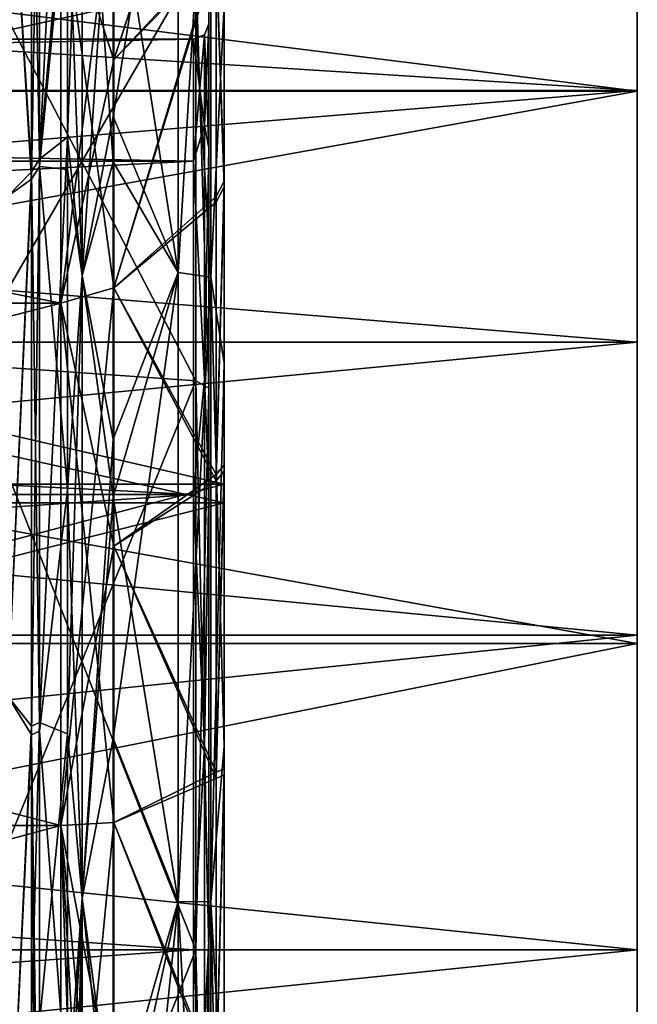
# Model space of a CAD drawing. Header units: millimetres. Extents: x -122 to 122, y -98 to 94.
# Tile 499 of 533: x 102 to 122, y -2 to 30. Entities that reach past the tile are written whole.
import ezdxf

# ---------------------------------------------------------------- set-up
doc = ezdxf.new("R2010")
doc.units = ezdxf.units.MM
doc.header["$LTSCALE"] = 26.699852
for name, color, linetype in [('1015', 7, 'CONTINUOUS'), ('1017', 7, 'CONTINUOUS'), ('1117', 7, 'CONTINUOUS'), ('1118', 7, 'CONTINUOUS'), ('1119', 7, 'CONTINUOUS'), ('1120', 7, 'CONTINUOUS'), ('1133', 7, 'CONTINUOUS'), ('1134', 7, 'CONTINUOUS'), ('1137', 7, 'CONTINUOUS'), ('1138', 7, 'CONTINUOUS'), ('1144', 7, 'CONTINUOUS'), ('1145', 7, 'CONTINUOUS'), ('1228', 7, 'CONTINUOUS'), ('1233', 7, 'CONTINUOUS'), ('1252', 7, 'CONTINUOUS'), ('1350', 7, 'CONTINUOUS'), ('1351', 7, 'CONTINUOUS'), ('1736', 7, 'CONTINUOUS'), ('1737', 7, 'CONTINUOUS'), ('4178', 7, 'CONTINUOUS'), ('4179', 7, 'CONTINUOUS'), ('4182', 7, 'CONTINUOUS'), ('4183', 7, 'CONTINUOUS'), ('4189', 7, 'CONTINUOUS'), ('4190', 7, 'CONTINUOUS'), ('4273', 7, 'CONTINUOUS'), ('4278', 7, 'CONTINUOUS'), ('4297', 7, 'CONTINUOUS'), ('4395', 7, 'CONTINUOUS'), ('4396', 7, 'CONTINUOUS'), ('4781', 7, 'CONTINUOUS'), ('4782', 7, 'CONTINUOUS'), ('4790', 7, 'CONTINUOUS'), ('4791', 7, 'CONTINUOUS'), ('4792', 7, 'CONTINUOUS'), ('4793', 7, 'CONTINUOUS'), ('4794', 7, 'CONTINUOUS'), ('967', 7, 'CONTINUOUS'), ('968', 7, 'CONTINUOUS'), ('969', 7, 'CONTINUOUS')]:
    doc.layers.add(name, color=color, linetype=linetype)

msp = doc.modelspace()

# ---------------------------------------------------------------- linework, layer by layer
at = {"layer": '1015', "color": 250, "linetype": 'Continuous', "true_color": 0x323232}
for points in [[(100, 19.125, -33.125), (100, 33.125, -19.125), (107.57, 18.593, -32.204), (100, 19.125, -33.125)], [(107.57, 18.593, -32.204), (100, 33.125, -19.125), (107.57, 32.204, -18.593), (107.57, 18.593, -32.204)], [(100, 0, -38.25), (100, 19.125, -33.125), (107.57, 0, -37.186), (100, 0, -38.25)], [(107.57, 0, -37.186), (100, 19.125, -33.125), (107.57, 18.593, -32.204), (107.57, 0, -37.186)], [(100, -19.125, -33.125), (100, 0, -38.25), (107.57, -18.593, -32.204), (100, -19.125, -33.125)], [(107.57, -18.593, -32.204), (100, 0, -38.25), (107.57, 0, -37.186), (107.57, -18.593, -32.204)]]:
    msp.add_3dface(points, dxfattribs=at)
at = {"layer": '1017', "color": 250, "linetype": 'Continuous', "true_color": 0x323232}
for points in [[(100, 33.125, 19.125), (100, 19.125, 33.125), (107.57, 32.204, 18.593), (100, 33.125, 19.125)], [(107.57, 32.204, 18.593), (100, 19.125, 33.125), (107.57, 18.593, 32.204), (107.57, 32.204, 18.593)], [(100, 19.125, 33.125), (100, 0, 38.25), (107.57, 18.593, 32.204), (100, 19.125, 33.125)], [(107.57, 18.593, 32.204), (100, 0, 38.25), (107.57, 0, 37.186), (107.57, 18.593, 32.204)], [(100, 0, 38.25), (100, -19.125, 33.125), (107.57, 0, 37.186), (100, 0, 38.25)], [(107.57, 0, 37.186), (100, -19.125, 33.125), (107.57, -18.593, 32.204), (107.57, 0, 37.186)]]:
    msp.add_3dface(points, dxfattribs=at)
at = {"layer": '1117', "color": 250, "linetype": 'Continuous', "true_color": 0x323232}
for points in [[(108, 18.347, 31.774), (108, 31.777, 18.342), (107.57, 32.204, 18.593), (108, 18.347, 31.774)], [(108, 18.347, 31.774), (107.57, 32.204, 18.593), (107.57, 18.593, 32.204), (108, 18.347, 31.774)], [(108, 18.347, 31.774), (107.57, 18.593, 32.204), (107.57, 0, 37.186), (108, 18.347, 31.774)], [(108, 0, 36.691), (108, 18.347, 31.774), (107.57, 0, 37.186), (108, 0, 36.691)], [(108, -18.347, 31.774), (108, 0, 36.691), (107.57, -18.593, 32.204), (108, -18.347, 31.774)], [(108, 0, 36.691), (107.57, 0, 37.186), (107.57, -18.593, 32.204), (108, 0, 36.691)]]:
    msp.add_3dface(points, dxfattribs=at)
at = {"layer": '1118', "color": 250, "linetype": 'Continuous', "true_color": 0x323232}
for points in [[(108, 31.777, -18.342), (108, 18.347, -31.774), (107.57, 32.204, -18.593), (108, 31.777, -18.342)], [(108, 18.347, -31.774), (107.57, 18.593, -32.204), (107.57, 32.204, -18.593), (108, 18.347, -31.774)], [(108, 18.347, -31.774), (108, 0, -36.691), (107.57, 18.593, -32.204), (108, 18.347, -31.774)], [(108, 0, -36.691), (107.57, 0, -37.186), (107.57, 18.593, -32.204), (108, 0, -36.691)], [(108, 0, -36.691), (108, -18.347, -31.774), (107.57, 0, -37.186), (108, 0, -36.691)], [(108, -18.347, -31.774), (107.57, -18.593, -32.204), (107.57, 0, -37.186), (108, -18.347, -31.774)]]:
    msp.add_3dface(points, dxfattribs=at)
at = {"layer": '1119', "color": 250, "linetype": 'Continuous', "true_color": 0x323232}
for points in [[(108, 30.25), (108, 26.199, 15.122), (107.854, 29.896), (108, 30.25)], [(107.5, 29.75), (107.854, 29.896), (107.854, 26.936, 12.972), (107.5, 29.75)], [(107.5, 25.764, 14.875), (107.5, 29.75), (107.854, 26.936, 12.972), (107.5, 25.764, 14.875)], [(107.854, 29.896), (108, 26.199, 15.122), (107.854, 26.936, 12.972), (107.854, 29.896)], [(107.5, 25.764, 14.875), (107.854, 26.936, 12.972), (107.854, 18.64, 23.374), (107.5, 25.764, 14.875)], [(107.854, 26.936, 12.972), (108, 26.199, 15.122), (107.854, 18.64, 23.374), (107.854, 26.936, 12.972)], [(108, 26.199, 15.122), (108, 15.127, 26.196), (107.854, 18.64, 23.374), (108, 26.199, 15.122)], [(107.5, 14.875, 25.764), (107.5, 25.764, 14.875), (107.854, 18.64, 23.374), (107.5, 14.875, 25.764)], [(107.5, 14.875, 25.764), (107.854, 18.64, 23.374), (107.854, 6.653, 29.147), (107.5, 14.875, 25.764)], [(107.854, 18.64, 23.374), (108, 15.127, 26.196), (107.854, 6.653, 29.147), (107.854, 18.64, 23.374)], [(108, 15.127, 26.196), (108, 0, 30.25), (107.854, 6.653, 29.147), (108, 15.127, 26.196)], [(107.5, 0, 29.75), (107.5, 14.875, 25.764), (107.854, 6.653, 29.147), (107.5, 0, 29.75)], [(107.5, 0, 29.75), (107.854, 6.653, 29.147), (107.854, -6.653, 29.147), (107.5, 0, 29.75)], [(107.854, 6.653, 29.147), (108, 0, 30.25), (107.854, -6.653, 29.147), (107.854, 6.653, 29.147)], [(107.5, -14.875, 25.764), (107.5, 0, 29.75), (107.854, -6.653, 29.147), (107.5, -14.875, 25.764)], [(108, 0, 30.25), (108, -15.127, 26.196), (107.854, -6.653, 29.147), (108, 0, 30.25)]]:
    msp.add_3dface(points, dxfattribs=at)
at = {"layer": '1120', "color": 250, "linetype": 'Continuous', "true_color": 0x323232}
for points in [[(108, 26.199, -15.122), (108, 30.25), (107.854, 26.936, -12.972), (108, 26.199, -15.122)], [(107.854, 26.936, -12.972), (108, 30.25), (107.854, 29.896), (107.854, 26.936, -12.972)], [(107.5, 29.75), (107.5, 25.764, -14.875), (107.854, 29.896), (107.5, 29.75)], [(107.5, 25.764, -14.875), (107.854, 26.936, -12.972), (107.854, 29.896), (107.5, 25.764, -14.875)], [(107.5, 25.764, -14.875), (107.854, 18.64, -23.374), (107.854, 26.936, -12.972), (107.5, 25.764, -14.875)], [(107.854, 18.64, -23.374), (108, 26.199, -15.122), (107.854, 26.936, -12.972), (107.854, 18.64, -23.374)], [(108, 15.127, -26.196), (108, 26.199, -15.122), (107.854, 18.64, -23.374), (108, 15.127, -26.196)], [(107.5, 25.764, -14.875), (107.5, 14.875, -25.764), (107.854, 18.64, -23.374), (107.5, 25.764, -14.875)], [(107.5, 14.875, -25.764), (107.854, 6.653, -29.147), (107.854, 18.64, -23.374), (107.5, 14.875, -25.764)], [(107.854, 6.653, -29.147), (108, 15.127, -26.196), (107.854, 18.64, -23.374), (107.854, 6.653, -29.147)], [(108, 0, -30.25), (108, 15.127, -26.196), (107.854, 6.653, -29.147), (108, 0, -30.25)], [(107.5, 14.875, -25.764), (107.5, 0, -29.75), (107.854, 6.653, -29.147), (107.5, 14.875, -25.764)], [(107.5, 0, -29.75), (107.854, -6.653, -29.147), (107.854, 6.653, -29.147), (107.5, 0, -29.75)], [(107.854, -6.653, -29.147), (108, 0, -30.25), (107.854, 6.653, -29.147), (107.854, -6.653, -29.147)], [(107.5, 0, -29.75), (107.5, -14.875, -25.764), (107.854, -6.653, -29.147), (107.5, 0, -29.75)], [(108, -15.127, -26.196), (108, 0, -30.25), (107.854, -6.653, -29.147), (108, -15.127, -26.196)]]:
    msp.add_3dface(points, dxfattribs=at)
at = {"layer": '1133', "color": 250, "linetype": 'Continuous', "true_color": 0x323232}
for points in [[(103.16, 21.125, -36.59), (103.16, 34.389, -24.545), (36.84, 21.125, -36.59), (103.16, 21.125, -36.59)], [(36.84, 21.125, -36.59), (103.16, 34.389, -24.545), (36.84, 34.389, -24.545), (36.84, 21.125, -36.59)], [(103.16, 4.062, -42.054), (103.16, 21.125, -36.59), (36.84, 4.062, -42.054), (103.16, 4.062, -42.054)], [(36.84, 4.062, -42.054), (103.16, 21.125, -36.59), (36.84, 21.125, -36.59), (36.84, 4.062, -42.054)], [(103.16, -13.732, -39.956), (103.16, 4.062, -42.054), (36.84, -13.732, -39.956), (103.16, -13.732, -39.956)], [(36.84, -13.732, -39.956), (103.16, 4.062, -42.054), (36.84, 4.062, -42.054), (36.84, -13.732, -39.956)]]:
    msp.add_3dface(points, dxfattribs=at)
at = {"layer": '1134', "color": 250, "linetype": 'Continuous', "true_color": 0x323232}
for points in [[(108.5, 30.876, -53.476), (108.5, 41.243, -45.957), (108.5, 25.11, -43.279), (108.5, 30.876, -53.476)], [(108.5, 25.11, -43.279), (108.5, 41.243, -45.957), (108.5, 33.342, -37.308), (108.5, 25.11, -43.279)], [(108.5, 19.181, -58.695), (108.5, 30.876, -53.476), (108.5, 15.844, -47.461), (108.5, 19.181, -58.695)], [(108.5, 15.844, -47.461), (108.5, 30.876, -53.476), (108.5, 25.11, -43.279), (108.5, 15.844, -47.461)], [(108.5, 6.661, -61.39), (108.5, 19.181, -58.695), (108.5, 5.92, -49.684), (108.5, 6.661, -61.39)], [(108.5, 5.92, -49.684), (108.5, 19.181, -58.695), (108.5, 15.844, -47.461), (108.5, 5.92, -49.684)], [(108.5, -6.145, -61.443), (108.5, 6.661, -61.39), (108.5, -4.235, -49.856), (108.5, -6.145, -61.443)], [(108.5, -4.235, -49.856), (108.5, 6.661, -61.39), (108.5, 5.92, -49.684), (108.5, -4.235, -49.856)]]:
    msp.add_3dface(points, dxfattribs=at)
at = {"layer": '1137', "color": 250, "linetype": 'Continuous', "true_color": 0x323232}
for points in [[(107, 40.251, -48.79), (107, 22.128, -59.253), (104.874, 35.825, -52.126), (107, 40.251, -48.79)], [(104.874, 35.825, -52.126), (107, 22.128, -59.253), (104.874, 25.741, -57.775), (104.874, 35.825, -52.126)], [(104.874, 25.741, -57.775), (107, 22.128, -59.253), (104.874, 14.802, -61.494), (104.874, 25.741, -57.775)], [(107, 22.128, -59.253), (107, 1.583, -63.23), (104.874, 14.802, -61.494), (107, 22.128, -59.253)], [(104.874, 14.802, -61.494), (107, 1.583, -63.23), (104.874, -5.88, -62.976), (104.874, 14.802, -61.494)], [(107, 1.583, -63.23), (107, -19.136, -60.286), (104.874, -5.88, -62.976), (107, 1.583, -63.23)]]:
    msp.add_3dface(points, dxfattribs=at)
at = {"layer": '1138', "color": 250, "linetype": 'Continuous', "true_color": 0x323232}
for points in [[(102.465, 25.588, -44.604), (102.465, 40.351, -31.875), (103.38, 35.13, -50.942), (102.465, 25.588, -44.604)], [(103.38, 25.492, -56.386), (102.465, 25.588, -44.604), (103.38, 35.13, -50.942), (103.38, 25.492, -56.386)], [(102.465, 7.147, -50.923), (102.465, 25.588, -44.604), (103.38, 15.042, -60.025), (102.465, 7.147, -50.923)], [(103.38, 15.042, -60.025), (102.465, 25.588, -44.604), (103.38, 25.492, -56.386), (103.38, 15.042, -60.025)], [(103.38, -4.961, -61.682), (102.465, 7.147, -50.923), (103.38, 15.042, -60.025), (103.38, -4.961, -61.682)], [(102.465, -12.322, -49.924), (102.465, 7.147, -50.923), (103.38, -4.961, -61.682), (102.465, -12.322, -49.924)]]:
    msp.add_3dface(points, dxfattribs=at)
at = {"layer": '1144', "color": 250, "linetype": 'Continuous', "true_color": 0x323232}
for points in [[(108.232, 32.675, -36.564), (108.232, 39.385, -29.213), (104.892, 29.075, -32.019), (108.232, 32.675, -36.564)], [(104.892, 29.075, -32.019), (108.232, 39.385, -29.213), (104.892, 35.203, -25.126), (104.892, 29.075, -32.019)], [(108.232, 24.608, -42.414), (108.232, 32.675, -36.564), (104.892, 21.625, -37.456), (108.232, 24.608, -42.414)], [(104.892, 21.625, -37.456), (108.232, 32.675, -36.564), (104.892, 29.075, -32.019), (104.892, 21.625, -37.456)], [(108.232, 15.528, -46.512), (108.232, 24.608, -42.414), (104.892, 21.625, -37.456), (108.232, 15.528, -46.512)], [(104.892, 13.191, -41.189), (108.232, 15.528, -46.512), (104.892, 21.625, -37.456), (104.892, 13.191, -41.189)], [(108.232, 5.804, -48.691), (108.232, 15.528, -46.512), (104.892, 13.191, -41.189), (108.232, 5.804, -48.691)], [(104.892, 4.158, -43.05), (108.232, 5.804, -48.691), (104.892, 13.191, -41.189), (104.892, 4.158, -43.05)], [(108.232, -4.147, -48.86), (108.232, 5.804, -48.691), (104.892, 4.158, -43.05), (108.232, -4.147, -48.86)], [(104.892, -5.065, -42.952), (108.232, -4.147, -48.86), (104.892, 4.158, -43.05), (104.892, -5.065, -42.952)]]:
    msp.add_3dface(points, dxfattribs=at)
at = {"layer": '1145', "color": 250, "linetype": 'Continuous', "true_color": 0x323232}
for points in [[(102.205, 25.177, -43.887), (101.427, 37.899, -31.452), (102.205, 39.705, -31.362), (102.205, 25.177, -43.887)], [(101.427, 24.625, -42.652), (101.427, 37.899, -31.452), (102.205, 25.177, -43.887), (101.427, 24.625, -42.652)], [(101.427, 8.289, -48.547), (101.427, 24.625, -42.652), (102.205, 25.177, -43.887), (101.427, 8.289, -48.547)], [(102.205, 7.032, -50.105), (101.427, 8.289, -48.547), (102.205, 25.177, -43.887), (102.205, 7.032, -50.105)], [(101.427, -9.078, -48.406), (101.427, 8.289, -48.547), (102.205, 7.032, -50.105), (101.427, -9.078, -48.406)], [(102.205, -12.124, -49.122), (101.427, -9.078, -48.406), (102.205, 7.032, -50.105), (102.205, -12.124, -49.122)]]:
    msp.add_3dface(points, dxfattribs=at)
at = {"layer": '1228', "color": 250, "linetype": 'Continuous', "true_color": 0x323232}
for points in [[(102.465, 40.351, -31.875), (102.465, 25.588, -44.604), (102.205, 25.177, -43.887), (102.465, 40.351, -31.875)], [(102.465, 40.351, -31.875), (102.205, 25.177, -43.887), (102.205, 39.705, -31.362), (102.465, 40.351, -31.875)], [(102.465, 25.588, -44.604), (102.465, 7.147, -50.923), (102.205, 7.032, -50.105), (102.465, 25.588, -44.604)], [(102.465, 25.588, -44.604), (102.205, 7.032, -50.105), (102.205, 25.177, -43.887), (102.465, 25.588, -44.604)], [(102.465, 7.147, -50.923), (102.465, -12.322, -49.924), (102.205, 7.032, -50.105), (102.465, 7.147, -50.923)], [(102.205, 7.032, -50.105), (102.465, -12.322, -49.924), (102.38, -12.219, -49.509), (102.205, 7.032, -50.105)], [(102.205, -12.124, -49.122), (102.205, 7.032, -50.105), (102.38, -12.219, -49.509), (102.205, -12.124, -49.122)]]:
    msp.add_3dface(points, dxfattribs=at)
at = {"layer": '1233', "color": 250, "linetype": 'Continuous', "true_color": 0x323232}
for points in [[(108.232, 32.675, -36.564), (108.5, 25.11, -43.279), (108.5, 33.342, -37.308), (108.232, 32.675, -36.564)], [(108.232, 32.675, -36.564), (108.232, 24.608, -42.414), (108.5, 25.11, -43.279), (108.232, 32.675, -36.564)], [(108.232, 24.608, -42.414), (108.232, 15.528, -46.512), (108.5, 25.11, -43.279), (108.232, 24.608, -42.414)], [(108.232, 15.528, -46.512), (108.5, 15.844, -47.461), (108.5, 25.11, -43.279), (108.232, 15.528, -46.512)], [(108.232, 15.528, -46.512), (108.232, 5.804, -48.691), (108.5, 15.844, -47.461), (108.232, 15.528, -46.512)], [(108.232, 5.804, -48.691), (108.5, 5.92, -49.684), (108.5, 15.844, -47.461), (108.232, 5.804, -48.691)], [(108.232, 5.804, -48.691), (108.232, -4.147, -48.86), (108.5, 5.92, -49.684), (108.232, 5.804, -48.691)], [(108.232, -4.147, -48.86), (108.5, -4.235, -49.856), (108.5, 5.92, -49.684), (108.232, -4.147, -48.86)]]:
    msp.add_3dface(points, dxfattribs=at)
at = {"layer": '1252', "color": 250, "linetype": 'Continuous', "true_color": 0x323232}
for points in [[(103.16, 34.389, -24.545), (103.16, 21.125, -36.59), (104.892, 35.203, -25.126), (103.16, 34.389, -24.545)], [(103.16, 21.125, -36.59), (104.892, 29.075, -32.019), (104.892, 35.203, -25.126), (103.16, 21.125, -36.59)], [(103.16, 21.125, -36.59), (104.892, 21.625, -37.456), (104.892, 29.075, -32.019), (103.16, 21.125, -36.59)], [(103.16, 21.125, -36.59), (103.16, 4.062, -42.054), (104.892, 21.625, -37.456), (103.16, 21.125, -36.59)], [(103.16, 4.062, -42.054), (104.892, 13.191, -41.189), (104.892, 21.625, -37.456), (103.16, 4.062, -42.054)], [(103.16, 4.062, -42.054), (104.892, 4.158, -43.05), (104.892, 13.191, -41.189), (103.16, 4.062, -42.054)], [(103.16, 4.062, -42.054), (103.16, -13.732, -39.956), (104.892, 4.158, -43.05), (103.16, 4.062, -42.054)], [(103.16, -13.732, -39.956), (104.892, -5.065, -42.952), (104.892, 4.158, -43.05), (103.16, -13.732, -39.956)]]:
    msp.add_3dface(points, dxfattribs=at)
at = {"layer": '1350', "color": 250, "linetype": 'Continuous', "true_color": 0x323232}
for points in [[(103.861, 22.028, -58.87), (103.38, 35.13, -50.942), (103.861, 39.97, -48.511), (103.861, 22.028, -58.87)], [(104.874, 35.825, -52.126), (104.874, 25.741, -57.775), (103.861, 39.97, -48.511), (104.874, 35.825, -52.126)], [(104.874, 25.741, -57.775), (103.861, 22.028, -58.87), (103.861, 39.97, -48.511), (104.874, 25.741, -57.775)], [(103.38, 25.492, -56.386), (103.38, 35.13, -50.942), (103.861, 22.028, -58.87), (103.38, 25.492, -56.386)], [(104.874, 25.741, -57.775), (104.874, 14.802, -61.494), (103.861, 22.028, -58.87), (104.874, 25.741, -57.775)], [(103.38, 15.042, -60.025), (103.38, 25.492, -56.386), (103.861, 22.028, -58.87), (103.38, 15.042, -60.025)], [(103.861, 1.693, -62.833), (103.38, 15.042, -60.025), (103.861, 22.028, -58.87), (103.861, 1.693, -62.833)], [(104.874, 14.802, -61.494), (103.861, 1.693, -62.833), (103.861, 22.028, -58.87), (104.874, 14.802, -61.494)], [(103.38, -4.961, -61.682), (103.38, 15.042, -60.025), (103.861, 1.693, -62.833), (103.38, -4.961, -61.682)], [(104.874, 14.802, -61.494), (104.874, -5.88, -62.976), (103.861, 1.693, -62.833), (104.874, 14.802, -61.494)], [(103.862, -18.829, -59.97), (103.38, -4.961, -61.682), (103.861, 1.693, -62.833), (103.862, -18.829, -59.97)], [(104.874, -5.88, -62.976), (103.862, -18.829, -59.97), (103.861, 1.693, -62.833), (104.874, -5.88, -62.976)]]:
    msp.add_3dface(points, dxfattribs=at)
at = {"layer": '1351', "color": 250, "linetype": 'Continuous', "true_color": 0x323232}
for points in [[(107, 22.128, -59.253), (107, 40.251, -48.79), (108.061, 39.971, -48.451), (107, 22.128, -59.253)], [(107, 22.128, -59.253), (108.061, 39.971, -48.451), (108.061, 21.974, -58.841), (107, 22.128, -59.253)], [(108.061, 39.971, -48.451), (108.5, 30.876, -53.476), (108.061, 21.974, -58.841), (108.061, 39.971, -48.451)], [(108.5, 30.876, -53.476), (108.5, 19.181, -58.695), (108.061, 21.974, -58.841), (108.5, 30.876, -53.476)], [(107, 1.583, -63.23), (107, 22.128, -59.253), (108.061, 21.974, -58.841), (107, 1.583, -63.23)], [(107, 1.583, -63.23), (108.061, 21.974, -58.841), (108.061, 1.572, -62.791), (107, 1.583, -63.23)], [(108.5, 19.181, -58.695), (108.5, 6.661, -61.39), (108.061, 21.974, -58.841), (108.5, 19.181, -58.695)], [(108.061, 21.974, -58.841), (108.5, 6.661, -61.39), (108.061, 1.572, -62.791), (108.061, 21.974, -58.841)], [(108.5, 6.661, -61.39), (108.5, -6.145, -61.443), (108.061, 1.572, -62.791), (108.5, 6.661, -61.39)], [(107, -19.136, -60.286), (107, 1.583, -63.23), (108.061, -19.003, -59.867), (107, -19.136, -60.286)], [(107, 1.583, -63.23), (108.061, 1.572, -62.791), (108.061, -19.003, -59.867), (107, 1.583, -63.23)], [(108.5, -6.145, -61.443), (108.5, -18.682, -58.856), (108.061, 1.572, -62.791), (108.5, -6.145, -61.443)], [(108.061, 1.572, -62.791), (108.5, -18.682, -58.856), (108.061, -19.003, -59.867), (108.061, 1.572, -62.791)]]:
    msp.add_3dface(points, dxfattribs=at)
at = {"layer": '1736', "color": 250, "linetype": 'Continuous', "true_color": 0x323232}
for points in [[(31.5, 31.616, -35.114), (108.5, 14.601, -44.937), (31.5, 14.601, -44.937), (31.5, 31.616, -35.114)], [(108.5, 31.616, -35.114), (108.5, 14.601, -44.937), (31.5, 31.616, -35.114), (108.5, 31.616, -35.114)], [(31.5, 14.601, -44.937), (108.5, -4.939, -46.991), (31.5, -4.939, -46.991), (31.5, 14.601, -44.937)], [(108.5, 14.601, -44.937), (108.5, -4.939, -46.991), (31.5, 14.601, -44.937), (108.5, 14.601, -44.937)]]:
    msp.add_3dface(points, dxfattribs=at)
at = {"layer": '1737', "color": 250, "linetype": 'Continuous', "true_color": 0x323232}
for points in [[(108.5, 32.955, -36.6), (108.5, 15.219, -46.84), (31.5, 32.955, -36.6), (108.5, 32.955, -36.6)], [(31.5, 32.955, -36.6), (108.5, 15.219, -46.84), (31.5, 15.219, -46.84), (31.5, 32.955, -36.6)], [(108.5, 15.219, -46.84), (108.5, -5.148, -48.98), (31.5, 15.219, -46.84), (108.5, 15.219, -46.84)], [(31.5, 15.219, -46.84), (108.5, -5.148, -48.98), (31.5, -5.148, -48.98), (31.5, 15.219, -46.84)]]:
    msp.add_3dface(points, dxfattribs=at)
at = {"layer": '4178', "color": 250, "linetype": 'Continuous', "true_color": 0x323232}
for points in [[(103.16, 34.389, 24.545), (103.16, 21.125, 36.59), (36.84, 34.389, 24.545), (103.16, 34.389, 24.545)], [(36.84, 34.389, 24.545), (103.16, 21.125, 36.59), (36.84, 21.125, 36.59), (36.84, 34.389, 24.545)], [(103.16, 21.125, 36.59), (103.16, 4.062, 42.054), (36.84, 21.125, 36.59), (103.16, 21.125, 36.59)], [(36.84, 21.125, 36.59), (103.16, 4.062, 42.054), (36.84, 4.062, 42.054), (36.84, 21.125, 36.59)], [(103.16, 4.062, 42.054), (103.16, -13.732, 39.956), (36.84, 4.062, 42.054), (103.16, 4.062, 42.054)], [(36.84, 4.062, 42.054), (103.16, -13.732, 39.956), (36.84, -13.732, 39.956), (36.84, 4.062, 42.054)]]:
    msp.add_3dface(points, dxfattribs=at)
at = {"layer": '4179', "color": 250, "linetype": 'Continuous', "true_color": 0x323232}
for points in [[(108.5, 33.18, 37.452), (108.5, 30.874, 53.478), (108.5, 24.926, 43.385), (108.5, 33.18, 37.452)], [(108.5, 30.874, 53.478), (108.5, 19.179, 58.696), (108.5, 24.926, 43.385), (108.5, 30.874, 53.478)], [(108.5, 24.926, 43.385), (108.5, 19.179, 58.696), (108.5, 15.638, 47.529), (108.5, 24.926, 43.385)], [(108.5, 19.179, 58.696), (108.5, 6.659, 61.39), (108.5, 5.718, 49.708), (108.5, 19.179, 58.696)], [(108.5, 15.638, 47.529), (108.5, 19.179, 58.696), (108.5, 5.718, 49.708), (108.5, 15.638, 47.529)], [(108.5, 6.659, 61.39), (108.5, -6.147, 61.443), (108.5, -4.476, 49.834), (108.5, 6.659, 61.39)], [(108.5, 5.718, 49.708), (108.5, 6.659, 61.39), (108.5, -4.476, 49.834), (108.5, 5.718, 49.708)]]:
    msp.add_3dface(points, dxfattribs=at)
at = {"layer": '4182', "color": 250, "linetype": 'Continuous', "true_color": 0x323232}
for points in [[(107, 22.128, 59.253), (107, 40.251, 48.79), (104.874, 27.23, 57.088), (107, 22.128, 59.253)], [(104.874, 27.23, 57.088), (107, 40.251, 48.79), (104.874, 37.164, 51.18), (104.874, 27.23, 57.088)], [(104.874, 16.688, 61.009), (107, 22.128, 59.253), (104.874, 27.23, 57.088), (104.874, 16.688, 61.009)], [(107, 1.583, 63.23), (107, 22.128, 59.253), (104.874, 6.904, 62.872), (107, 1.583, 63.23)], [(104.874, 6.904, 62.872), (107, 22.128, 59.253), (104.874, 16.688, 61.009), (104.874, 6.904, 62.872)], [(104.874, -8.13, 62.725), (107, 1.583, 63.23), (104.874, 6.904, 62.872), (104.874, -8.13, 62.725)], [(107, -19.136, 60.286), (107, 1.583, 63.23), (104.874, -19.136, 60.286), (107, -19.136, 60.286)], [(104.874, -19.136, 60.286), (107, 1.583, 63.23), (104.874, -8.13, 62.725), (104.874, -19.136, 60.286)]]:
    msp.add_3dface(points, dxfattribs=at)
at = {"layer": '4183', "color": 250, "linetype": 'Continuous', "true_color": 0x323232}
for points in [[(102.465, 40.527, 31.651), (102.465, 25.834, 44.462), (103.38, 44.462, 43.039), (102.465, 40.527, 31.651)], [(103.38, 44.462, 43.039), (102.465, 25.834, 44.462), (103.38, 36.086, 50.269), (103.38, 44.462, 43.039)], [(103.38, 36.086, 50.269), (102.465, 25.834, 44.462), (103.38, 26.552, 55.895), (103.38, 36.086, 50.269)], [(102.465, 25.834, 44.462), (102.465, 7.429, 50.883), (103.38, 26.552, 55.895), (102.465, 25.834, 44.462)], [(103.38, 26.552, 55.895), (102.465, 7.429, 50.883), (103.38, 7.056, 61.477), (103.38, 26.552, 55.895)], [(102.465, 7.429, 50.883), (102.465, -2.377, 51.367), (103.38, 7.056, 61.477), (102.465, 7.429, 50.883)], [(103.38, 7.056, 61.477), (102.465, -2.377, 51.367), (103.38, -7.497, 61.425), (103.38, 7.056, 61.477)]]:
    msp.add_3dface(points, dxfattribs=at)
at = {"layer": '4189', "color": 250, "linetype": 'Continuous', "true_color": 0x323232}
for points in [[(108.232, 39.266, 29.372), (108.232, 32.517, 36.704), (104.892, 29.075, 32.019), (108.232, 39.266, 29.372)], [(104.892, 35.203, 25.126), (108.232, 39.266, 29.372), (104.892, 29.075, 32.019), (104.892, 35.203, 25.126)], [(108.232, 32.517, 36.704), (108.232, 24.428, 42.518), (104.892, 21.625, 37.456), (108.232, 32.517, 36.704)], [(104.892, 29.075, 32.019), (108.232, 32.517, 36.704), (104.892, 21.625, 37.456), (104.892, 29.075, 32.019)], [(108.232, 24.428, 42.518), (108.232, 15.328, 46.579), (104.892, 21.625, 37.456), (108.232, 24.428, 42.518)], [(104.892, 21.625, 37.456), (108.232, 15.328, 46.579), (104.892, 13.191, 41.189), (104.892, 21.625, 37.456)], [(108.232, 15.328, 46.579), (108.232, 5.606, 48.714), (104.892, 13.191, 41.189), (108.232, 15.328, 46.579)], [(104.892, 13.191, 41.189), (108.232, 5.606, 48.714), (104.892, 4.158, 43.05), (104.892, 13.191, 41.189)], [(108.232, 5.606, 48.714), (108.232, -4.383, 48.84), (104.892, 4.158, 43.05), (108.232, 5.606, 48.714)], [(104.892, 4.158, 43.05), (108.232, -4.383, 48.84), (104.892, -5.065, 42.952), (104.892, 4.158, 43.05)]]:
    msp.add_3dface(points, dxfattribs=at)
at = {"layer": '4190', "color": 250, "linetype": 'Continuous', "true_color": 0x323232}
for points in [[(102.205, 39.876, 31.143), (101.427, 37.899, 31.452), (102.205, 25.419, 43.748), (102.205, 39.876, 31.143)], [(101.427, 37.899, 31.452), (101.427, 24.625, 42.652), (102.205, 25.419, 43.748), (101.427, 37.899, 31.452)], [(101.427, 24.625, 42.652), (101.427, 8.289, 48.547), (102.205, 25.419, 43.748), (101.427, 24.625, 42.652)], [(102.205, 25.419, 43.748), (101.427, 8.289, 48.547), (102.205, 7.308, 50.066), (102.205, 25.419, 43.748)], [(101.427, 8.289, 48.547), (101.427, -9.078, 48.406), (102.205, 7.308, 50.066), (101.427, 8.289, 48.547)], [(102.205, 7.308, 50.066), (101.427, -9.078, 48.406), (102.205, -2.338, 50.542), (102.205, 7.308, 50.066)]]:
    msp.add_3dface(points, dxfattribs=at)
at = {"layer": '4273', "color": 250, "linetype": 'Continuous', "true_color": 0x323232}
for points in [[(102.465, 25.834, 44.462), (102.465, 40.527, 31.651), (102.205, 39.876, 31.143), (102.465, 25.834, 44.462)], [(102.465, 25.834, 44.462), (102.205, 39.876, 31.143), (102.205, 25.419, 43.748), (102.465, 25.834, 44.462)], [(102.465, 7.429, 50.883), (102.465, 25.834, 44.462), (102.205, 25.419, 43.748), (102.465, 7.429, 50.883)], [(102.465, 7.429, 50.883), (102.205, 25.419, 43.748), (102.205, 7.308, 50.066), (102.465, 7.429, 50.883)], [(102.465, -2.377, 51.367), (102.465, 7.429, 50.883), (102.205, -2.338, 50.542), (102.465, -2.377, 51.367)], [(102.465, 7.429, 50.883), (102.205, 7.308, 50.066), (102.205, -2.338, 50.542), (102.465, 7.429, 50.883)]]:
    msp.add_3dface(points, dxfattribs=at)
at = {"layer": '4278', "color": 250, "linetype": 'Continuous', "true_color": 0x323232}
for points in [[(108.232, 32.517, 36.704), (108.5, 33.18, 37.452), (108.5, 24.926, 43.385), (108.232, 32.517, 36.704)], [(108.232, 24.428, 42.518), (108.232, 32.517, 36.704), (108.5, 24.926, 43.385), (108.232, 24.428, 42.518)], [(108.232, 15.328, 46.579), (108.232, 24.428, 42.518), (108.5, 24.926, 43.385), (108.232, 15.328, 46.579)], [(108.232, 15.328, 46.579), (108.5, 24.926, 43.385), (108.5, 15.638, 47.529), (108.232, 15.328, 46.579)], [(108.232, 5.606, 48.714), (108.232, 15.328, 46.579), (108.5, 15.638, 47.529), (108.232, 5.606, 48.714)], [(108.232, 5.606, 48.714), (108.5, 15.638, 47.529), (108.5, 5.718, 49.708), (108.232, 5.606, 48.714)], [(108.232, -4.383, 48.84), (108.232, 5.606, 48.714), (108.5, 5.718, 49.708), (108.232, -4.383, 48.84)], [(108.232, -4.383, 48.84), (108.5, 5.718, 49.708), (108.5, -4.476, 49.834), (108.232, -4.383, 48.84)]]:
    msp.add_3dface(points, dxfattribs=at)
at = {"layer": '4297', "color": 250, "linetype": 'Continuous', "true_color": 0x323232}
for points in [[(103.16, 34.389, 24.545), (104.892, 35.203, 25.126), (104.892, 29.075, 32.019), (103.16, 34.389, 24.545)], [(103.16, 21.125, 36.59), (103.16, 34.389, 24.545), (104.892, 21.625, 37.456), (103.16, 21.125, 36.59)], [(103.16, 34.389, 24.545), (104.892, 29.075, 32.019), (104.892, 21.625, 37.456), (103.16, 34.389, 24.545)], [(103.16, 21.125, 36.59), (104.892, 21.625, 37.456), (104.892, 13.191, 41.189), (103.16, 21.125, 36.59)], [(103.16, 4.062, 42.054), (103.16, 21.125, 36.59), (104.892, 4.158, 43.05), (103.16, 4.062, 42.054)], [(103.16, 21.125, 36.59), (104.892, 13.191, 41.189), (104.892, 4.158, 43.05), (103.16, 21.125, 36.59)], [(103.16, 4.062, 42.054), (104.892, 4.158, 43.05), (104.892, -5.065, 42.952), (103.16, 4.062, 42.054)], [(103.16, -13.732, 39.956), (103.16, 4.062, 42.054), (103.775, -13.763, 40.048), (103.16, -13.732, 39.956)], [(103.16, 4.062, 42.054), (104.892, -5.065, 42.952), (104.892, -14.057, 40.902), (103.16, 4.062, 42.054)], [(103.16, 4.062, 42.054), (104.892, -14.057, 40.902), (104.16, -13.819, 40.21), (103.16, 4.062, 42.054)], [(103.16, 4.062, 42.054), (104.16, -13.819, 40.21), (103.775, -13.763, 40.048), (103.16, 4.062, 42.054)]]:
    msp.add_3dface(points, dxfattribs=at)
at = {"layer": '4395', "color": 250, "linetype": 'Continuous', "true_color": 0x323232}
for points in [[(103.38, 36.086, 50.269), (103.38, 26.552, 55.895), (103.861, 39.969, 48.512), (103.38, 36.086, 50.269)], [(103.861, 39.969, 48.512), (103.38, 26.552, 55.895), (103.861, 22.027, 58.87), (103.861, 39.969, 48.512)], [(104.874, 37.164, 51.18), (103.861, 39.969, 48.512), (103.861, 22.027, 58.87), (104.874, 37.164, 51.18)], [(104.874, 27.23, 57.088), (104.874, 37.164, 51.18), (103.861, 22.027, 58.87), (104.874, 27.23, 57.088)], [(104.874, 16.688, 61.009), (104.874, 27.23, 57.088), (103.861, 22.027, 58.87), (104.874, 16.688, 61.009)], [(103.38, 26.552, 55.895), (103.38, 7.056, 61.477), (103.861, 22.027, 58.87), (103.38, 26.552, 55.895)], [(103.861, 22.027, 58.87), (103.38, 7.056, 61.477), (103.861, 1.692, 62.833), (103.861, 22.027, 58.87)], [(104.874, 16.688, 61.009), (103.861, 22.027, 58.87), (103.861, 1.692, 62.833), (104.874, 16.688, 61.009)], [(104.874, 6.904, 62.872), (104.874, 16.688, 61.009), (103.861, 1.692, 62.833), (104.874, 6.904, 62.872)], [(103.38, 7.056, 61.477), (103.38, -7.497, 61.425), (103.861, 1.692, 62.833), (103.38, 7.056, 61.477)], [(104.874, -8.13, 62.725), (104.874, 6.904, 62.872), (103.861, 1.692, 62.833), (104.874, -8.13, 62.725)], [(103.38, -7.497, 61.425), (103.38, -18.052, 59.189), (103.861, 1.692, 62.833), (103.38, -7.497, 61.425)], [(103.861, 1.692, 62.833), (103.38, -18.052, 59.189), (103.531, -18.481, 59.618), (103.861, 1.692, 62.833)], [(103.861, -18.828, 59.97), (103.861, 1.692, 62.833), (103.531, -18.481, 59.618), (103.861, -18.828, 59.97)], [(104.874, -8.13, 62.725), (103.861, 1.692, 62.833), (103.861, -18.828, 59.97), (104.874, -8.13, 62.725)]]:
    msp.add_3dface(points, dxfattribs=at)
at = {"layer": '4396', "color": 250, "linetype": 'Continuous', "true_color": 0x323232}
for points in [[(107, 40.251, 48.79), (107, 22.128, 59.253), (108.061, 21.974, 58.841), (107, 40.251, 48.79)], [(107, 40.251, 48.79), (108.061, 21.974, 58.841), (108.061, 39.971, 48.451), (107, 40.251, 48.79)], [(108.061, 21.974, 58.841), (108.5, 30.874, 53.478), (108.061, 39.971, 48.451), (108.061, 21.974, 58.841)], [(108.5, 19.179, 58.696), (108.5, 30.874, 53.478), (108.061, 21.974, 58.841), (108.5, 19.179, 58.696)], [(107, 22.128, 59.253), (107, 1.583, 63.23), (108.061, 21.974, 58.841), (107, 22.128, 59.253)], [(107, 1.583, 63.23), (108.061, 1.572, 62.791), (108.061, 21.974, 58.841), (107, 1.583, 63.23)], [(108.061, 1.572, 62.791), (108.5, 19.179, 58.696), (108.061, 21.974, 58.841), (108.061, 1.572, 62.791)], [(108.5, 6.659, 61.39), (108.5, 19.179, 58.696), (108.061, 1.572, 62.791), (108.5, 6.659, 61.39)], [(108.5, -6.147, 61.443), (108.5, 6.659, 61.39), (108.061, 1.572, 62.791), (108.5, -6.147, 61.443)], [(107, 1.583, 63.23), (107, -19.136, 60.286), (108.061, 1.572, 62.791), (107, 1.583, 63.23)], [(107, -19.136, 60.286), (108.071, -19, 59.857), (108.061, 1.572, 62.791), (107, -19.136, 60.286)], [(108.071, -19, 59.857), (108.5, -6.147, 61.443), (108.061, 1.572, 62.791), (108.071, -19, 59.857)]]:
    msp.add_3dface(points, dxfattribs=at)
at = {"layer": '4781', "color": 250, "linetype": 'Continuous', "true_color": 0x323232}
for points in [[(31.5, 14.601, 44.937), (108.5, 31.616, 35.114), (31.5, 31.616, 35.114), (31.5, 14.601, 44.937)], [(108.5, 14.601, 44.937), (108.5, 31.616, 35.114), (31.5, 14.601, 44.937), (108.5, 14.601, 44.937)], [(31.5, -4.939, 46.991), (108.5, 14.601, 44.937), (31.5, 14.601, 44.937), (31.5, -4.939, 46.991)], [(108.5, -4.939, 46.991), (108.5, 14.601, 44.937), (31.5, -4.939, 46.991), (108.5, -4.939, 46.991)]]:
    msp.add_3dface(points, dxfattribs=at)
at = {"layer": '4782', "color": 250, "linetype": 'Continuous', "true_color": 0x323232}
for points in [[(108.5, 15.219, 46.84), (108.5, 32.955, 36.6), (31.5, 15.219, 46.84), (108.5, 15.219, 46.84)], [(31.5, 15.219, 46.84), (108.5, 32.955, 36.6), (31.5, 32.955, 36.6), (31.5, 15.219, 46.84)], [(108.5, -5.148, 48.98), (108.5, 15.219, 46.84), (31.5, -5.148, 48.98), (108.5, -5.148, 48.98)], [(31.5, -5.148, 48.98), (108.5, 15.219, 46.84), (31.5, 15.219, 46.84), (31.5, -5.148, 48.98)]]:
    msp.add_3dface(points, dxfattribs=at)
at = {"layer": '4790', "color": 150, "linetype": 'Continuous', "true_color": 0x378cff}
for points in [[(122, 40.544, 19.523), (122, 28.058, 35.181), (122, 34.385, 19.854), (122, 40.544, 19.523)], [(122, 28.058, -35.181), (122, 40.544, -19.523), (122, 19.854, -34.385), (122, 28.058, -35.181)], [(122, 19.854, -34.385), (122, 40.544, -19.523), (122, 28.076, -28.076), (122, 19.854, -34.385)], [(122, 28.076, -28.076), (122, 40.544, -19.523), (122, 34.385, -19.854), (122, 28.076, -28.076)], [(122, 34.385, 19.854), (122, 28.058, 35.181), (122, 28.076, 28.076), (122, 34.385, 19.854)], [(122, 28.076, 28.076), (122, 28.058, 35.181), (122, 19.854, 34.385), (122, 28.076, 28.076)], [(122, 28.058, 35.181), (122, 10.014, 43.871), (122, 10.278, 38.352), (122, 28.058, 35.181)], [(122, 19.854, 34.385), (122, 28.058, 35.181), (122, 10.278, 38.352), (122, 19.854, 34.385)], [(122, 10.014, -43.871), (122, 28.058, -35.181), (122, -10.014, -43.871), (122, 10.014, -43.871)], [(122, -10.014, -43.871), (122, 28.058, -35.181), (122, 10.278, -38.352), (122, -10.014, -43.871)], [(122, 10.278, -38.352), (122, 28.058, -35.181), (122, 19.854, -34.385), (122, 10.278, -38.352)], [(122, 10.278, 38.352), (122, 10.014, 43.871), (122, 0, 39.706), (122, 10.278, 38.352)], [(122, 0, -39.706), (122, -10.014, -43.871), (122, 10.278, -38.352), (122, 0, -39.706)], [(122, -10.014, 43.871), (122, -28.058, 35.181), (122, 10.014, 43.871), (122, -10.014, 43.871)], [(122, 10.014, 43.871), (122, -28.058, 35.181), (122, -10.278, 38.352), (122, 10.014, 43.871)], [(122, 0, 39.706), (122, 10.014, 43.871), (122, -10.278, 38.352), (122, 0, 39.706)], [(122, -10.278, -38.352), (122, -10.014, -43.871), (122, 0, -39.706), (122, -10.278, -38.352)]]:
    msp.add_3dface(points, dxfattribs=at)
at = {"layer": '4791', "color": 150, "linetype": 'Continuous', "true_color": 0x378cff}
for points in [[(22, 28.058, -35.181), (22, 40.544, -19.523), (122, 28.058, -35.181), (22, 28.058, -35.181)], [(22, 40.544, -19.523), (122, 40.544, -19.523), (122, 28.058, -35.181), (22, 40.544, -19.523)], [(22, 10.014, -43.871), (22, 28.058, -35.181), (122, 10.014, -43.871), (22, 10.014, -43.871)], [(22, 28.058, -35.181), (122, 28.058, -35.181), (122, 10.014, -43.871), (22, 28.058, -35.181)], [(22, -10.014, -43.871), (22, 10.014, -43.871), (122, -10.014, -43.871), (22, -10.014, -43.871)], [(22, 10.014, -43.871), (122, 10.014, -43.871), (122, -10.014, -43.871), (22, 10.014, -43.871)]]:
    msp.add_3dface(points, dxfattribs=at)
at = {"layer": '4792', "color": 150, "linetype": 'Continuous', "true_color": 0x378cff}
for points in [[(22, 40.544, 19.523), (22, 28.058, 35.181), (122, 40.544, 19.523), (22, 40.544, 19.523)], [(22, 28.058, 35.181), (122, 28.058, 35.181), (122, 40.544, 19.523), (22, 28.058, 35.181)], [(22, 28.058, 35.181), (22, 10.014, 43.871), (122, 28.058, 35.181), (22, 28.058, 35.181)], [(22, 10.014, 43.871), (122, 10.014, 43.871), (122, 28.058, 35.181), (22, 10.014, 43.871)], [(22, 10.014, 43.871), (22, -10.014, 43.871), (122, 10.014, 43.871), (22, 10.014, 43.871)], [(22, -10.014, 43.871), (122, -10.014, 43.871), (122, 10.014, 43.871), (22, -10.014, 43.871)]]:
    msp.add_3dface(points, dxfattribs=at)
at = {"layer": '4793', "color": 150, "linetype": 'Continuous', "true_color": 0x378cff}
for points in [[(22, 28.076, 28.076), (22, 34.385, 19.854), (122, 28.076, 28.076), (22, 28.076, 28.076)], [(22, 34.385, 19.854), (122, 34.385, 19.854), (122, 28.076, 28.076), (22, 34.385, 19.854)], [(22, 19.854, 34.385), (22, 28.076, 28.076), (122, 19.854, 34.385), (22, 19.854, 34.385)], [(22, 28.076, 28.076), (122, 28.076, 28.076), (122, 19.854, 34.385), (22, 28.076, 28.076)], [(22, 10.278, 38.352), (22, 19.854, 34.385), (122, 10.278, 38.352), (22, 10.278, 38.352)], [(22, 19.854, 34.385), (122, 19.854, 34.385), (122, 10.278, 38.352), (22, 19.854, 34.385)], [(22, 0, 39.706), (22, 10.278, 38.352), (122, 0, 39.706), (22, 0, 39.706)], [(22, 10.278, 38.352), (122, 10.278, 38.352), (122, 0, 39.706), (22, 10.278, 38.352)], [(22, -10.278, 38.352), (22, 0, 39.706), (122, -10.278, 38.352), (22, -10.278, 38.352)], [(22, 0, 39.706), (122, 0, 39.706), (122, -10.278, 38.352), (22, 0, 39.706)]]:
    msp.add_3dface(points, dxfattribs=at)
at = {"layer": '4794', "color": 150, "linetype": 'Continuous', "true_color": 0x378cff}
for points in [[(22, 34.385, -19.854), (22, 28.076, -28.076), (122, 34.385, -19.854), (22, 34.385, -19.854)], [(22, 28.076, -28.076), (122, 28.076, -28.076), (122, 34.385, -19.854), (22, 28.076, -28.076)], [(22, 28.076, -28.076), (22, 19.854, -34.385), (122, 28.076, -28.076), (22, 28.076, -28.076)], [(22, 19.854, -34.385), (122, 19.854, -34.385), (122, 28.076, -28.076), (22, 19.854, -34.385)], [(22, 19.854, -34.385), (22, 10.278, -38.352), (122, 19.854, -34.385), (22, 19.854, -34.385)], [(22, 10.278, -38.352), (122, 10.278, -38.352), (122, 19.854, -34.385), (22, 10.278, -38.352)], [(22, 10.278, -38.352), (22, 0, -39.706), (122, 10.278, -38.352), (22, 10.278, -38.352)], [(22, 0, -39.706), (122, 0, -39.706), (122, 10.278, -38.352), (22, 0, -39.706)], [(22, 0, -39.706), (22, -10.278, -38.352), (122, 0, -39.706), (22, 0, -39.706)], [(22, -10.278, -38.352), (122, -10.278, -38.352), (122, 0, -39.706), (22, -10.278, -38.352)]]:
    msp.add_3dface(points, dxfattribs=at)
at = {"layer": '967', "color": 250, "linetype": 'Continuous', "true_color": 0x323232}
for points in [[(107.5, 25.764, -14.875), (107.5, 29.75), (-107.5, 25.764, -14.875), (107.5, 25.764, -14.875)], [(-107.5, 25.764, -14.875), (107.5, 29.75), (-107.5, 29.75), (-107.5, 25.764, -14.875)], [(107.5, 14.875, -25.764), (107.5, 25.764, -14.875), (-107.5, 14.875, -25.764), (107.5, 14.875, -25.764)], [(-107.5, 14.875, -25.764), (107.5, 25.764, -14.875), (-107.5, 25.764, -14.875), (-107.5, 14.875, -25.764)], [(107.5, 0, -29.75), (107.5, 14.875, -25.764), (-107.5, 0, -29.75), (107.5, 0, -29.75)], [(-107.5, 0, -29.75), (107.5, 14.875, -25.764), (-107.5, 14.875, -25.764), (-107.5, 0, -29.75)], [(107.5, -14.875, -25.764), (107.5, 0, -29.75), (-107.5, -14.875, -25.764), (107.5, -14.875, -25.764)], [(-107.5, -14.875, -25.764), (107.5, 0, -29.75), (-107.5, 0, -29.75), (-107.5, -14.875, -25.764)]]:
    msp.add_3dface(points, dxfattribs=at)
at = {"layer": '968', "color": 250, "linetype": 'Continuous', "true_color": 0x323232}
for points in [[(108, 36.691), (108, 31.777, 18.342), (108, 30.25), (108, 36.691)], [(108, 31.777, -18.342), (108, 36.691), (108, 26.199, -15.122), (108, 31.777, -18.342)], [(108, 36.691), (108, 30.25), (108, 26.199, -15.122), (108, 36.691)], [(108, 31.777, 18.342), (108, 18.347, 31.774), (108, 15.127, 26.196), (108, 31.777, 18.342)], [(108, 30.25), (108, 31.777, 18.342), (108, 26.199, 15.122), (108, 30.25)], [(108, 26.199, 15.122), (108, 31.777, 18.342), (108, 15.127, 26.196), (108, 26.199, 15.122)], [(108, 18.347, -31.774), (108, 31.777, -18.342), (108, 15.127, -26.196), (108, 18.347, -31.774)], [(108, 15.127, -26.196), (108, 31.777, -18.342), (108, 26.199, -15.122), (108, 15.127, -26.196)], [(108, 0, 36.691), (108, -18.347, 31.774), (108, 18.347, 31.774), (108, 0, 36.691)], [(108, 18.347, 31.774), (108, -18.347, 31.774), (108, 0, 30.25), (108, 18.347, 31.774)], [(108, 15.127, 26.196), (108, 18.347, 31.774), (108, 0, 30.25), (108, 15.127, 26.196)], [(108, 0, -36.691), (108, 18.347, -31.774), (108, -18.347, -31.774), (108, 0, -36.691)], [(108, -18.347, -31.774), (108, 18.347, -31.774), (108, 0, -30.25), (108, -18.347, -31.774)], [(108, 0, -30.25), (108, 18.347, -31.774), (108, 15.127, -26.196), (108, 0, -30.25)], [(108, 0, 30.25), (108, -18.347, 31.774), (108, -15.127, 26.196), (108, 0, 30.25)], [(108, -15.127, -26.196), (108, -18.347, -31.774), (108, 0, -30.25), (108, -15.127, -26.196)]]:
    msp.add_3dface(points, dxfattribs=at)
at = {"layer": '969', "color": 250, "linetype": 'Continuous', "true_color": 0x323232}
for points in [[(-107.5, 29.75), (107.5, 29.75), (107.5, 25.764, 14.875), (-107.5, 29.75)], [(-107.5, 29.75), (107.5, 25.764, 14.875), (-107.5, 25.764, 14.875), (-107.5, 29.75)], [(107.5, 25.764, 14.875), (107.5, 14.875, 25.764), (-107.5, 25.764, 14.875), (107.5, 25.764, 14.875)], [(-107.5, 25.764, 14.875), (107.5, 14.875, 25.764), (-107.5, 14.875, 25.764), (-107.5, 25.764, 14.875)], [(107.5, 14.875, 25.764), (107.5, 0, 29.75), (-107.5, 14.875, 25.764), (107.5, 14.875, 25.764)], [(-107.5, 14.875, 25.764), (107.5, 0, 29.75), (-107.5, 0, 29.75), (-107.5, 14.875, 25.764)], [(107.5, 0, 29.75), (107.5, -14.875, 25.764), (-107.5, 0, 29.75), (107.5, 0, 29.75)], [(-107.5, 0, 29.75), (107.5, -14.875, 25.764), (-107.5, -14.875, 25.764), (-107.5, 0, 29.75)]]:
    msp.add_3dface(points, dxfattribs=at)

doc.saveas('drawing.dxf')
